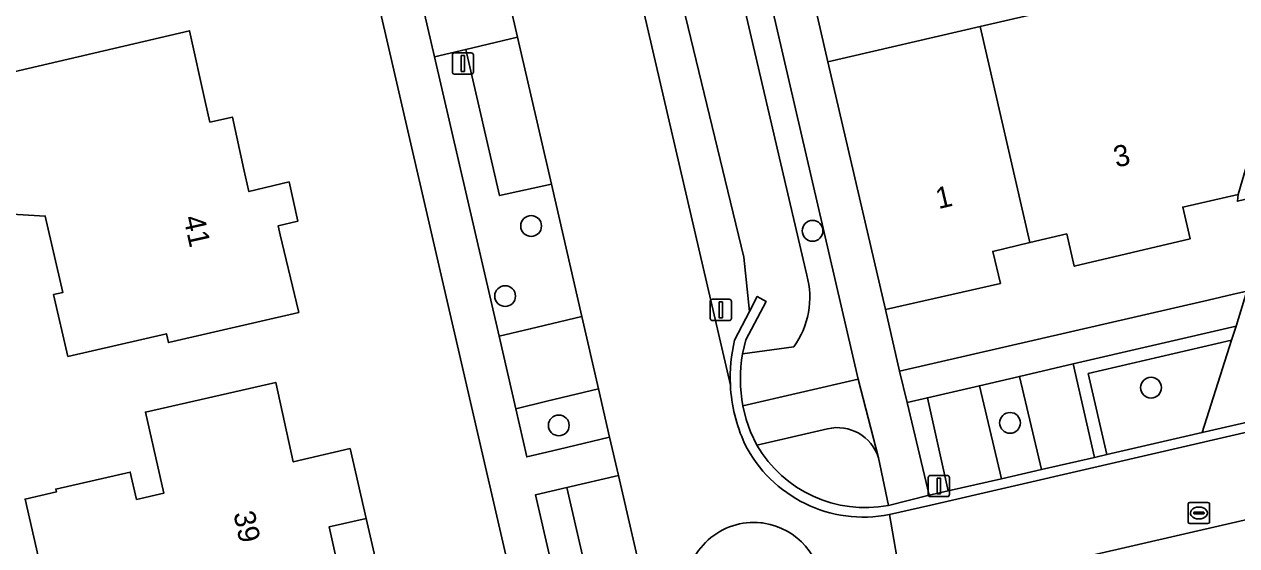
# Model space of a CAD drawing. Extents: x 156412 to 157779, y 382335 to 383768.
# Drawn here: x 156663.9 to 156721, y 382800.5 to 382825.1 of the extents above; entities that cross this region are included whole.
import ezdxf

# ---------------------------------------------------------------- set-up
doc = ezdxf.new("R2010")
doc.units = 0
for name, color, linetype in [('IMGEO_Berm_groen', 7, 'Continuous'), ('IMGEO_Boom', 7, 'Continuous'), ('IMGEO_Erf', 7, 'Continuous'), ('IMGEO_Greppel_droge_sloot', 7, 'Continuous'), ('IMGEO_Groenvoorziening', 7, 'Continuous'), ('IMGEO_Haag', 7, 'Continuous'), ('IMGEO_Lichtmast', 7, 'Continuous'), ('IMGEO_Muur', 7, 'Continuous'), ('IMGEO_Pand', 7, 'Continuous'), ('IMGEO_Pand_nummerreeks', 7, 'Continuous'), ('IMGEO_Pand_overbouw', 7, 'Continuous'), ('IMGEO_Parkeervlak_halfverhard', 7, 'Continuous'), ('IMGEO_Parkeervlak_open', 7, 'Continuous'), ('IMGEO_Rijbaan_lokaal_gesloten', 7, 'Continuous'), ('IMGEO_Rijbaan_lokaal_open', 7, 'Continuous'), ('IMGEO_Rioolput', 7, 'Continuous'), ('IMGEO_Verkeerseiland_groen', 7, 'Continuous'), ('IMGEO_Voetpad_open', 7, 'Continuous')]:
    doc.layers.add(name, color=color, linetype=linetype)

msp = doc.modelspace()

# ---------------------------------------------------------------- linework, layer by layer
at = {"layer": 'IMGEO_Berm_groen'}
for points in [[(156697.773, 382807.114), (156703.204, 382808.375), (156698.044, 382830.596), (156697.84, 382830.549), (156697.458, 382830.46), (156695.169, 382840.321), (156695.559, 382840.412), (156695.754, 382840.457), (156690.581, 382862.731)], [(156685.565, 382858.168), (156697.184, 382808.091)], [(156690.268, 382858.316), (156700.775, 382813.277)], [(156697.381, 382810.215), (156698.079, 382811.561), (156697.816, 382814.122), (156687.968, 382854.727), (156687.287, 382857.481)], [(156700.165, 382809.898), (156697.761, 382809.573)], [(156701.761, 382806.041), (156698.43, 382805.268)], [(156704.626, 382802.43), (156704.155, 382804.674)]]:
    msp.add_lwpolyline(points, dxfattribs=at)
for points in [[(156688.755, 382817.549), (156686.312, 382817.016), (156684.722, 382823.899), (156683.25, 382823.551), (156686.289, 382810.393), (156687.762, 382810.743), (156690.194, 382811.322)], [(156690.975, 382807.922), (156688.545, 382807.333), (156687.074, 382806.976), (156687.594, 382804.715), (156689.066, 382805.066), (156691.498, 382805.645)], [(156689.485, 382803.272), (156688.01, 382802.932), (156690.119, 382793.734), (156691.599, 382794.08)]]:
    msp.add_lwpolyline(points, close=True, dxfattribs=at)
for centre, radius, start, end in [((156697.006, 382812.213), 3.917, 323.7691, 15.7645), ((156704.714, 382808.464), 7.539, 166.5681, 182.8339), ((156704.46, 382808.376), 6.805, 169.8698, 190.6894), ((156702.221, 382804.066), 2.028, 17.4431, 103.1032), ((156703.539, 382808.24), 5.911, 210.185, 280.5959)]:
    msp.add_arc(centre, radius, start, end, dxfattribs=at)
at = {"layer": 'IMGEO_Boom'}
for centre in [(156687.799, 382815.587), (156701.053, 382815.359), (156686.577, 382812.288), (156716.991, 382807.976), (156689.103, 382806.199), (156710.352, 382806.318)]:
    msp.add_circle(centre, 0.489, dxfattribs=at)
at = {"layer": 'IMGEO_Erf'}
msp.add_lwpolyline([(156694.882, 382764.275), (156665.21, 382892.732)], dxfattribs=at)
for points in [[(156701.772, 382823.318), (156708.947, 382824.977), (156724.448, 382828.561), (156727.052, 382837.412), (156722.476, 382836.371), (156721.59, 382840.219), (156706.264, 382836.69), (156707.054, 382833.261), (156699.869, 382831.586)], [(156676.403, 382817.662), (156676.816, 382815.821), (156675.881, 382815.593), (156675.98, 382815.164), (156676.751, 382811.966), (156676.859, 382811.516), (156670.721, 382810.095), (156670.624, 382810.514), (156665.985, 382809.444), (156665.314, 382812.355), (156665.743, 382812.454), (156664.92, 382816.053), (156653.487, 382816.747), (156652.677, 382820.332), (156671.715, 382824.778), (156672.455, 382821.447), (156672.671, 382820.477), (156673.731, 382820.712), (156674.276, 382818.253), (156674.508, 382817.208)], [(156713.021, 382815.212), (156711.29, 382814.805), (156709.536, 382814.392), (156709.897, 382812.887), (156704.481, 382811.649), (156705.153, 382808.749), (156719.687, 382812.099), (156720.868, 382812.371), (156721.508, 382812.519), (156722.274, 382815.156), (156721.685, 382815.494), (156721.493, 382816.251), (156721.664, 382816.893), (156721.055, 382816.753), (156721.09, 382817.069), (156718.487, 382816.475), (156718.826, 382814.976), (156713.378, 382813.694)], [(156675.778, 382808.226), (156676.601, 382804.483), (156679.273, 382805.109), (156680.034, 382801.82), (156678.286, 382801.416), (156679.128, 382797.673), (156679.524, 382795.913), (156673.388, 382794.503), (156673.009, 382796.255), (156670.471, 382795.673), (156670.155, 382797.037), (156670.089, 382797.168), (156665.481, 382796.126), (156663.974, 382802.73), (156665.447, 382803.066), (156665.416, 382803.203), (156668.926, 382804.004), (156669.22, 382802.718), (156670.506, 382803.011), (156669.636, 382806.823)]]:
    msp.add_lwpolyline(points, close=True, dxfattribs=at)
at = {"layer": 'IMGEO_Greppel_droge_sloot'}
for points in [[(156700.775, 382813.277), (156690.268, 382858.316)], [(156687.287, 382857.481), (156687.968, 382854.727), (156697.816, 382814.122), (156698.079, 382811.561), (156698.449, 382812.274), (156698.863, 382812.04), (156697.917, 382810.235), (156697.761, 382809.573), (156700.165, 382809.898)]]:
    msp.add_lwpolyline(points, dxfattribs=at)
msp.add_arc((156697.006, 382812.213), 3.917, 323.7691, 15.7645, dxfattribs=at)
at = {"layer": 'IMGEO_Groenvoorziening'}
msp.add_lwpolyline([(156720.999, 382810.871), (156713.318, 382809.091), (156714.331, 382804.689), (156714.916, 382804.824), (156714.037, 382808.642), (156720.787, 382810.206)], close=True, dxfattribs=at)
at = {"layer": 'IMGEO_Haag'}
msp.add_lwpolyline([(156714.916, 382804.824), (156714.037, 382808.642), (156720.787, 382810.206), (156720.999, 382810.871), (156713.318, 382809.091), (156714.331, 382804.689)], close=True, dxfattribs=at)
at = {"layer": 'IMGEO_Lichtmast'}
for p, q in [((156684.19, 382823.736), (156684.98, 382823.736)), ((156684.98, 382823.736), (156684.19, 382823.736)), ((156684.09, 382822.836), (156684.09, 382823.636)), ((156684.09, 382823.636), (156684.09, 382822.836)), ((156685.08, 382823.636), (156685.08, 382822.836)), ((156685.08, 382822.836), (156685.08, 382823.636)), ((156684.98, 382822.736), (156684.19, 382822.736)), ((156684.19, 382822.736), (156684.98, 382822.736)), ((156696.238, 382811.236), (156696.238, 382812.036)), ((156696.238, 382812.036), (156696.238, 382811.236)), ((156696.338, 382812.136), (156697.128, 382812.136)), ((156697.128, 382812.136), (156696.338, 382812.136)), ((156697.228, 382812.036), (156697.228, 382811.236)), ((156697.228, 382811.236), (156697.228, 382812.036)), ((156697.128, 382811.136), (156696.338, 382811.136)), ((156696.338, 382811.136), (156697.128, 382811.136)), ((156706.503, 382802.946), (156706.503, 382803.746)), ((156706.503, 382803.746), (156706.503, 382802.946)), ((156706.603, 382803.846), (156707.393, 382803.846)), ((156707.393, 382803.846), (156706.603, 382803.846)), ((156707.493, 382803.746), (156707.493, 382802.946)), ((156707.493, 382802.946), (156707.493, 382803.746)), ((156707.393, 382802.846), (156706.603, 382802.846)), ((156706.603, 382802.846), (156707.393, 382802.846))]:
    msp.add_line(p, q, dxfattribs=at)
for points in [[(156684.51, 382823.611), (156684.66, 382823.611), (156684.66, 382822.861), (156684.51, 382822.861), (156684.51, 382823.611)], [(156696.658, 382812.011), (156696.808, 382812.011), (156696.808, 382811.261), (156696.658, 382811.261), (156696.658, 382812.011)], [(156706.923, 382803.721), (156707.073, 382803.721), (156707.073, 382802.971), (156706.923, 382802.971), (156706.923, 382803.721)]]:
    msp.add_lwpolyline(points, dxfattribs=at)
for centre, start, end in [((156684.19, 382823.636), 90, 180), ((156684.19, 382823.636), 90, 180), ((156684.98, 382823.636), 0, 90), ((156684.98, 382823.636), 360, 90), ((156684.19, 382822.836), 180, 270), ((156684.19, 382822.836), 180, 270), ((156684.98, 382822.836), 270, 0), ((156684.98, 382822.836), 270, 0), ((156696.338, 382812.036), 90, 180), ((156696.338, 382812.036), 90, 180), ((156697.128, 382812.036), 0, 90), ((156697.128, 382812.036), 360, 90), ((156696.338, 382811.236), 180, 270), ((156696.338, 382811.236), 180, 270), ((156697.128, 382811.236), 270, 0), ((156697.128, 382811.236), 270, 0), ((156706.603, 382803.746), 90, 180), ((156706.603, 382803.746), 90, 180), ((156707.393, 382803.746), 0, 90), ((156707.393, 382803.746), 360, 90), ((156706.603, 382802.946), 180, 270), ((156706.603, 382802.946), 180, 270), ((156707.393, 382802.946), 270, 0), ((156707.393, 382802.946), 270, 0)]:
    msp.add_arc(centre, 0.1, start, end, dxfattribs=at)
at = {"layer": 'IMGEO_Muur'}
msp.add_lwpolyline([(156699.869, 382831.586), (156701.772, 382823.318)], dxfattribs=at)
at = {"layer": 'IMGEO_Pand'}
for points in [[(156708.947, 382824.977), (156711.29, 382814.805), (156713.021, 382815.212), (156713.378, 382813.694), (156718.826, 382814.976), (156718.487, 382816.475), (156721.09, 382817.069), (156724.448, 382828.561)], [(156708.947, 382824.977), (156701.772, 382823.318), (156704.481, 382811.649), (156709.897, 382812.887), (156709.536, 382814.392), (156711.29, 382814.805)], [(156676.816, 382815.821), (156676.403, 382817.662), (156674.508, 382817.208), (156674.276, 382818.253), (156673.731, 382820.712), (156672.671, 382820.477), (156672.455, 382821.447), (156671.715, 382824.778), (156652.677, 382820.332), (156653.487, 382816.747), (156664.92, 382816.053), (156665.743, 382812.454), (156665.314, 382812.355), (156665.985, 382809.444), (156670.624, 382810.514), (156670.721, 382810.095), (156676.859, 382811.516), (156676.751, 382811.966), (156675.98, 382815.164), (156675.881, 382815.593)], [(156673.388, 382794.503), (156679.524, 382795.913), (156679.128, 382797.673), (156678.286, 382801.416), (156680.034, 382801.82), (156679.273, 382805.109), (156676.601, 382804.483), (156675.778, 382808.226), (156669.636, 382806.823), (156670.506, 382803.011), (156669.22, 382802.718), (156668.926, 382804.004), (156665.416, 382803.203), (156665.447, 382803.066), (156663.974, 382802.73), (156665.481, 382796.126), (156670.089, 382797.168), (156670.155, 382797.037), (156670.471, 382795.673), (156673.009, 382796.255)]]:
    msp.add_lwpolyline(points, close=True, dxfattribs=at)
at = {"layer": 'IMGEO_Pand_overbouw'}
msp.add_lwpolyline([(156680.821, 382798.411), (156680.034, 382801.82), (156678.286, 382801.416), (156679.128, 382797.673), (156680.584, 382798.006), (156680.507, 382798.339)], close=True, dxfattribs=at)
at = {"layer": 'IMGEO_Parkeervlak_halfverhard'}
for points in [[(156687.155, 382824.474), (156684.722, 382823.899), (156686.312, 382817.016), (156688.755, 382817.549)], [(156691.921, 382803.833), (156689.485, 382803.272), (156691.599, 382794.08), (156694.033, 382794.649)]]:
    msp.add_lwpolyline(points, close=True, dxfattribs=at)
at = {"layer": 'IMGEO_Parkeervlak_open'}
for points in [[(156713.318, 382809.091), (156710.793, 382808.505), (156711.829, 382804.119), (156714.331, 382804.689)], [(156708.909, 382808.069), (156706.463, 382807.501), (156707.442, 382803.119), (156709.953, 382803.691)]]:
    msp.add_lwpolyline(points, close=True, dxfattribs=at)
at = {"layer": 'IMGEO_Rijbaan_lokaal_gesloten'}
for points in [[(156697.184, 382808.091), (156685.565, 382858.168), (156682.815, 382870.13), (156682.646, 382870.787), (156677.074, 382894.919), (156673.903, 382894.251), (156672.319, 382893.823)], [(156674.258, 382880.299), (156676.82, 382869.3), (156677.608, 382865.89), (156679.291, 382858.601), (156680.059, 382855.286), (156684.998, 382833.835), (156685.792, 382830.414), (156686.38, 382827.879), (156687.155, 382824.474), (156688.755, 382817.549), (156690.194, 382811.322), (156690.975, 382807.922), (156691.498, 382805.645), (156691.921, 382803.833), (156694.033, 382794.649)], [(156925.817, 382853.068), (156855.39, 382836.785), (156816.178, 382827.739), (156776.982, 382818.697), (156706.623, 382802.451), (156704.67, 382802.003), (156705.372, 382798.026), (156707.336, 382798.509), (156707.464, 382798.538), (156780.281, 382815.295), (156817.084, 382823.811), (156856.378, 382832.904)], [(156704.047, 382797.274), (156705.372, 382798.026), (156704.67, 382802.003)], [(156698.622, 382801.613), (156698.692, 382801.605), (156698.761, 382801.596)]]:
    msp.add_lwpolyline(points, dxfattribs=at)
for centre, radius, start, end in [((156704.696, 382808.467), 7.521, 182.8659, 204.5585), ((156703.451, 382808.141), 6.258, 206.5791, 281.2295), ((156698.283, 382798.424), 3.207, 83.9335, 180.0159), ((156698.284, 382798.422), 3.209, 0.0133, 81.4446)]:
    msp.add_arc(centre, radius, start, end, dxfattribs=at)
at = {"layer": 'IMGEO_Rijbaan_lokaal_open'}
for points in [[(156704.67, 382802.003), (156706.623, 382802.451), (156776.982, 382818.697), (156816.178, 382827.739), (156855.39, 382836.785), (156925.817, 382853.068)], [(156697.761, 382809.573), (156697.917, 382810.235), (156698.863, 382812.04), (156698.449, 382812.274), (156698.079, 382811.561), (156697.381, 382810.215)], [(156698.43, 382805.268), (156698.132, 382805.895), (156697.926, 382806.482), (156697.773, 382807.114)], [(156723.383, 382806.779), (156719.402, 382805.859), (156714.916, 382804.824), (156714.331, 382804.689), (156711.829, 382804.119), (156709.953, 382803.691), (156707.442, 382803.119), (156706.538, 382802.913), (156704.626, 382802.43)], [(156698.761, 382801.596), (156698.692, 382801.605), (156698.622, 382801.613)]]:
    msp.add_lwpolyline(points, dxfattribs=at)
for points in [[(156686.38, 382827.879), (156683.948, 382827.297), (156682.47, 382826.944), (156683.25, 382823.551), (156684.722, 382823.899), (156687.155, 382824.474)], [(156690.194, 382811.322), (156687.762, 382810.743), (156686.289, 382810.393), (156687.074, 382806.976), (156688.545, 382807.333), (156690.975, 382807.922)]]:
    msp.add_lwpolyline(points, close=True, dxfattribs=at)
for centre, radius, start, end in [((156704.714, 382808.464), 7.539, 166.5681, 182.8339), ((156704.46, 382808.376), 6.805, 169.8698, 190.6894), ((156704.696, 382808.467), 7.521, 182.8659, 204.5585), ((156703.451, 382808.141), 6.258, 206.5791, 281.2295), ((156703.539, 382808.24), 5.911, 210.185, 280.5959), ((156698.283, 382798.424), 3.207, 83.9335, 180.0159), ((156698.284, 382798.422), 3.209, 0.0133, 81.4446)]:
    msp.add_arc(centre, radius, start, end, dxfattribs=at)
at = {"layer": 'IMGEO_Rioolput'}
for p, q in [((156718.819, 382802.574), (156719.671, 382802.574)), ((156718.744, 382801.648), (156718.744, 382802.5)), ((156719.003, 382802.068), (156719.003, 382802.08)), ((156719.441, 382802.031), (156719.043, 382802.031)), ((156719.046, 382802.117), (156719.444, 382802.117)), ((156719.232, 382802.354), (156719.257, 382802.354)), ((156719.487, 382802.08), (156719.487, 382802.068)), ((156719.745, 382802.5), (156719.745, 382801.648)), ((156719.671, 382801.574), (156718.819, 382801.574)), ((156719.255, 382801.794), (156719.23, 382801.794))]:
    msp.add_line(p, q, dxfattribs=at)
for points in [[(156718.819, 382802.574), (156719.671, 382802.574)], [(156718.744, 382801.648), (156718.744, 382802.5)], [(156719.745, 382802.5), (156719.745, 382801.648)], [(156719.671, 382801.574), (156718.819, 382801.574)]]:
    msp.add_lwpolyline(points, dxfattribs=at)
for centre, radius, start, end in [((156718.821, 382802.498), 0.0765, 91.552, 178.448), ((156718.821, 382802.498), 0.0765, 91.552, 178.448), ((156719.669, 382802.498), 0.0765, 1.552, 88.448), ((156719.669, 382802.498), 0.0765, 1.552, 88.448), ((156719.043, 382802.077), 0.0403, 85.8775, 175.7526), ((156719.04, 382802.067), 0.0366, 178.938, 274.7102), ((156719.444, 382802.074), 0.043, 264.8664, 352.4533), ((156719.448, 382802.079), 0.0386, 1.7309, 96.639), ((156718.821, 382801.65), 0.0765, 181.552, 268.448), ((156718.821, 382801.65), 0.0765, 181.552, 268.448), ((156719.669, 382801.65), 0.0765, 271.552, 358.448), ((156719.669, 382801.65), 0.0765, 271.552, 358.448)]:
    msp.add_arc(centre, radius, start, end, dxfattribs=at)
for centre, major_axis, ratio, start_param, end_param in [((156719.231, 382802.074), (-0.387, 0.002), 0.722429, 4.712389, 7.853982), ((156719.256, 382802.074), (-0.39, 0.002), 0.717154, 1.570796, 4.712389)]:
    msp.add_ellipse(centre, major_axis=major_axis, ratio=ratio, start_param=start_param, end_param=end_param, dxfattribs=at)
at = {"layer": 'IMGEO_Verkeerseiland_groen'}
msp.add_lwpolyline([(156720.787, 382810.206), (156714.037, 382808.642), (156714.916, 382804.824), (156719.402, 382805.859)], close=True, dxfattribs=at)
at = {"layer": 'IMGEO_Voetpad_open'}
for points in [[(156691.498, 382805.645), (156689.066, 382805.066), (156687.594, 382804.715), (156687.074, 382806.976), (156686.289, 382810.393), (156683.25, 382823.551), (156682.47, 382826.944), (156681.885, 382829.491), (156681.088, 382832.908), (156676.151, 382854.322), (156675.379, 382857.661), (156673.696, 382864.956), (156672.905, 382868.372), (156670.354, 382879.432), (156669.561, 382882.832), (156668.734, 382886.398), (156667.718, 382890.798), (156666.59, 382895.685), (156662.663, 382894.621)], [(156665.21, 382892.732), (156694.882, 382764.275)], [(156721.508, 382812.519), (156720.999, 382810.871), (156720.787, 382810.206), (156719.402, 382805.859), (156723.383, 382806.779)], [(156703.204, 382808.375), (156697.773, 382807.114), (156697.926, 382806.482), (156698.132, 382805.895), (156698.43, 382805.268), (156701.761, 382806.041)], [(156704.155, 382804.674), (156703.204, 382808.375)], [(156690.119, 382793.734), (156688.01, 382802.932), (156689.485, 382803.272), (156691.921, 382803.833), (156691.498, 382805.645)]]:
    msp.add_lwpolyline(points, dxfattribs=at)
for points in [[(156704.481, 382811.649), (156701.772, 382823.318), (156699.869, 382831.586), (156699.077, 382835.022), (156698.629, 382836.929), (156695.973, 382848.245), (156692.966, 382861.356), (156692.31, 382864.275), (156690.581, 382862.731), (156695.754, 382840.457), (156698.044, 382830.596), (156703.204, 382808.375), (156704.155, 382804.674), (156704.626, 382802.43), (156706.538, 382802.913), (156705.508, 382807.28), (156705.153, 382808.749)], [(156852.727, 382829.996), (156854.08, 382830.294), (156856.714, 382830.844), (156856.91, 382830.891), (156859.126, 382831.425), (156927.114, 382847.315), (156926.664, 382849.268), (156923.197, 382848.454), (156856.378, 382832.904), (156817.084, 382823.811), (156780.281, 382815.295), (156707.464, 382798.538), (156707.908, 382796.596), (156778.432, 382812.831), (156780.962, 382813.412), (156782.34, 382813.73)], [(156720.999, 382810.871), (156721.508, 382812.519), (156720.868, 382812.371), (156719.687, 382812.099), (156705.153, 382808.749), (156705.508, 382807.28), (156706.463, 382807.501), (156708.909, 382808.069), (156710.793, 382808.505), (156713.318, 382809.091)], [(156710.793, 382808.505), (156708.909, 382808.069), (156709.953, 382803.691), (156711.829, 382804.119)], [(156706.463, 382807.501), (156705.508, 382807.28), (156706.538, 382802.913), (156707.442, 382803.119)]]:
    msp.add_lwpolyline(points, close=True, dxfattribs=at)
msp.add_arc((156702.221, 382804.066), 2.028, 17.4431, 103.1032, dxfattribs=at)

# ---------------------------------------------------------------- texts
at = {"layer": 'IMGEO_Pand_nummerreeks'}
for s, rotation, p in [('3', 13.0099, (156715.354, 382818.33)), ('1', 13.2405, (156706.98, 382816.379)), ('41', 282.4967, (156671.42, 382815.98)), ('39', 282.4007, (156673.775, 382802.058))]:
    msp.add_text(s, height=1, rotation=rotation, dxfattribs=at).set_placement(p)

doc.saveas('drawing.dxf')
